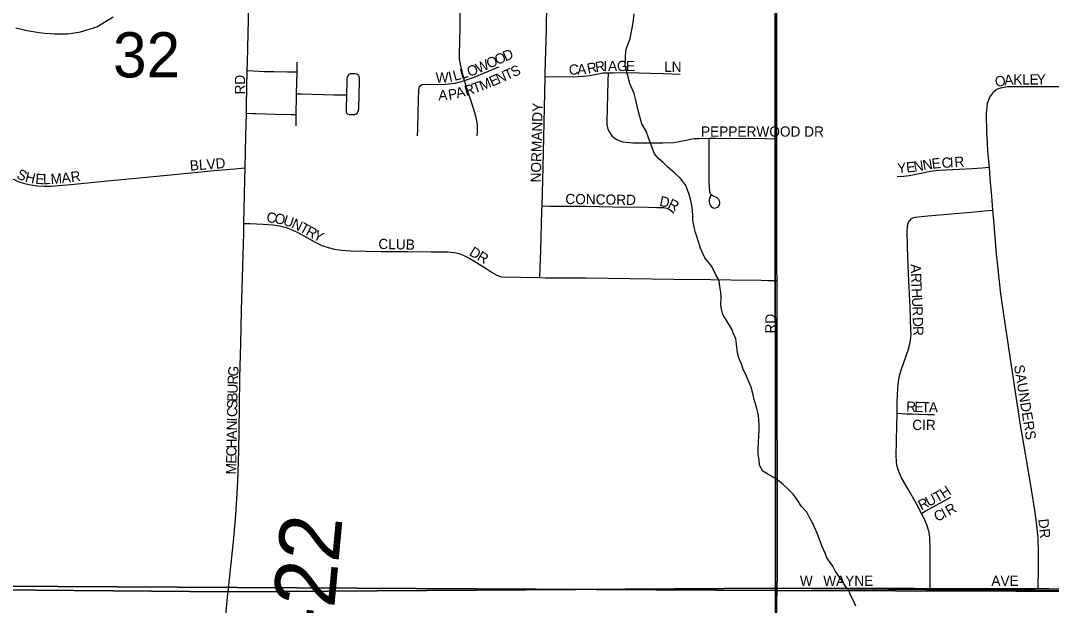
# Model space of a CAD drawing. Extents: x 1985906 to 2360102, y 891258 to 1222054.
# Drawn here: x 2116115 to 2121160, y 1025429 to 1028293 of the extents above; entities that cross this region are included whole.
import ezdxf

# ---------------------------------------------------------------- set-up
doc = ezdxf.new("R2010")
doc.units = 0
for name, color, linetype in [('GM_X_City_Street', 7, 'Continuous'), ('GM_X_City_Street_Text', 7, 'Continuous'), ('GM_X_County_Road', 7, 'Continuous'), ('GM_X_County_Road_Text', 7, 'Continuous'), ('GM_X_Minor_River', 7, 'Continuous'), ('GM_X_Section', 7, 'Continuous'), ('GM_X_Section_Text', 7, 'Continuous'), ('GM_X_Township', 7, 'Continuous')]:
    doc.layers.add(name, color=color, linetype=linetype)

msp = doc.modelspace()

# ---------------------------------------------------------------- linework, layer by layer
at = {"layer": 'GM_X_City_Street'}
for points in [[(2117224.8, 1028047.6), (2117225.7, 1028089.5), (2117232.1, 1028368.3)], [(2118288.4, 1027999.7), (2118280.1, 1028029.3), (2118265.1, 1028093.3), (2118264, 1028109.6), (2118263.8, 1028125.9), (2118266, 1028257.5), (2118267.4, 1028323.2), (2118268.2, 1028359.1)], [(2118682.4, 1028018.6), (2118682.9, 1028037.1), (2118688.6, 1028250.7), (2118690.9, 1028373.3)], [(2119816.1, 1027714.3), (2119816.8, 1028045.9), (2119816.2, 1028308.5), (2119816.1, 1028346.4)], [(2117468.7, 1028041.2), (2117469.7, 1028089.2)], [(2118288.4, 1027999.7), (2118335.4, 1028015.5), (2118456.3, 1028065.7)], [(2117220.5, 1027839), (2117221.2, 1027876), (2117224.8, 1028047.6)], [(2117224.8, 1028047.6), (2117255.8, 1028046.2), (2117305.4, 1028043.8), (2117355.1, 1028042.9), (2117421.2, 1028041.8), (2117437.7, 1028041.6), (2117468.7, 1028041.2)], [(2117466.5, 1027934.5), (2117468.7, 1028041.2)], [(2117466.5, 1027934.5), (2117489.8, 1027933.8), (2117648.5, 1027929.4), (2117710.8, 1027928.2), (2117708, 1027856.3), (2117708.7, 1027846.4), (2117711.1, 1027840.8), (2117716.1, 1027836.3), (2117723.9, 1027833.3), (2117738.7, 1027832.3), (2117750.9, 1027832.9), (2117756.8, 1027834.5), (2117762.7, 1027839.5), (2117766.7, 1027846.2), (2117769.2, 1027854.5), (2117770.2, 1027862.2), (2117772.9, 1027929.3), (2117774.5, 1027994.1), (2117774.3, 1028011.1), (2117773.2, 1028019.6), (2117769.5, 1028024.6), (2117766.1, 1028027.7), (2117760.9, 1028030.7), (2117751.7, 1028032.1), (2117738.2, 1028032.4), (2117729.1, 1028031.1), (2117722.1, 1028028.5), (2117717, 1028022.7), (2117714.8, 1028019), (2117713.1, 1028014.6), (2117712.4, 1028010.3), (2117712.1, 1027998.1), (2117710.8, 1027928.2)], [(2118667.7, 1027385.7), (2118672.6, 1027576.7), (2118681.3, 1027938.4), (2118682.4, 1028018.6)], [(2118682.4, 1028018.6), (2118705.4, 1028017.7), (2118721.8, 1028018.1), (2118820.1, 1028017.6), (2118869.1, 1028020), (2118901.7, 1028023.3), (2118933.8, 1028031), (2118965.3, 1028036.2), (2118990.7, 1028036.5)], [(2118990.7, 1028036.5), (2118989.6, 1027994.3), (2118984.4, 1027798.7), (2118985.2, 1027782.9), (2118987.9, 1027767.5), (2118992.8, 1027754.9), (2119000.1, 1027740.8), (2119009.3, 1027728.3), (2119020.7, 1027718.2), (2119033.8, 1027709.9), (2119048.2, 1027703.5), (2119063, 1027699.5), (2119078.6, 1027696.7), (2119111.6, 1027694.4), (2119258.8, 1027693.3), (2119311.7, 1027695.4), (2119338.6, 1027699.9), (2119387.4, 1027710.7), (2119411.9, 1027714.4), (2119436.8, 1027715.3), (2119485.5, 1027716.2)], [(2118990.7, 1028036.5), (2119015.3, 1028036.9), (2119080.8, 1028037.8), (2119261.1, 1028033.7), (2119342.9, 1028030.2)], [(2118058.5, 1027728), (2118059.4, 1027758.8), (2118060.5, 1027840.8), (2118062.2, 1027905.2), (2118063.7, 1027954), (2118068.3, 1027969.5), (2118080.2, 1027979.9), (2118096.3, 1027981.7), (2118145.1, 1027979.1), (2118193.9, 1027980.7), (2118226.2, 1027983.9), (2118242.3, 1027986.8), (2118273.7, 1027994.8), (2118288.4, 1027999.7)], [(2118350.6, 1027727.8), (2118351.4, 1027744.2), (2118352.1, 1027777.1), (2118350.3, 1027793.4), (2118346.9, 1027809.4), (2118338.2, 1027840.9), (2118323.3, 1027887.8), (2118297.9, 1027966), (2118288.4, 1027999.7)], [(2120857, 1027574.4), (2120849.9, 1027653.7), (2120847.4, 1027696.3), (2120844.7, 1027743.2), (2120843.7, 1027772.4), (2120842.5, 1027805.4), (2120843.6, 1027838), (2120846.1, 1027870.8), (2120848.5, 1027887), (2120852.1, 1027900.9), (2120858.7, 1027917.7), (2120868.1, 1027931.2), (2120875.5, 1027941.7), (2120888.5, 1027953.3)], [(2120888.5, 1027953.3), (2120897.9, 1027959.2), (2120912.6, 1027963.7), (2120928.7, 1027967.3), (2120945, 1027969.1), (2120977.8, 1027970), (2121076.6, 1027969.5), (2121203.9, 1027969.4), (2121245.3, 1027969.4)], [(2117464.8, 1027833.1), (2117466.3, 1027924.9), (2117466.5, 1027934.5)], [(2117214.4, 1027571.9), (2117218.2, 1027728), (2117220.5, 1027839)], [(2117220.5, 1027839), (2117251.5, 1027837.8), (2117267.3, 1027837.2), (2117362.2, 1027834.1), (2117441.3, 1027833.3), (2117464.8, 1027833.1)], [(2117463.8, 1027776.9), (2117464.8, 1027833.1)], [(2119493.8, 1027436.9), (2119490, 1027428.7), (2119486.8, 1027421.3), (2119485.5, 1027415.7), (2119484.8, 1027410.1), (2119486.3, 1027396), (2119489.7, 1027388.1), (2119494.6, 1027381.6), (2119501.6, 1027376.5), (2119508.9, 1027374), (2119518.8, 1027374.9), (2119526, 1027378.5), (2119531.8, 1027382.1), (2119535.6, 1027388.3), (2119537.9, 1027395.1), (2119537.6, 1027402.4), (2119535.8, 1027409.2), (2119532, 1027416.3), (2119527.6, 1027421.2), (2119520.8, 1027426.2), (2119504.7, 1027432.7), (2119498, 1027437.2), (2119493.5, 1027441.2), (2119491.5, 1027443.4), (2119489.6, 1027447.5), (2119488.4, 1027451.7), (2119486, 1027502.1), (2119485.6, 1027680.2), (2119485.5, 1027716.2)], [(2119485.5, 1027716.2), (2119517.7, 1027716), (2119762.8, 1027715.2), (2119816.1, 1027714.3)], [(2119817.7, 1027020), (2119817.4, 1027077.5), (2119817, 1027504.1), (2119816.4, 1027668.3), (2119816.1, 1027714.3)], [(2115878.5, 1027387), (2115908, 1027410.9), (2115976.4, 1027478.3), (2116008.4, 1027515.9), (2116022.9, 1027526.7), (2116041.1, 1027530.6), (2116058.7, 1027525.9), (2116103.1, 1027504.7), (2116133.8, 1027494.8), (2116165.5, 1027487.8), (2116197.6, 1027483.6), (2116230.1, 1027481.8), (2116262.6, 1027482.5), (2116360.6, 1027490.5), (2116540.5, 1027507.9), (2116851, 1027538), (2117063.4, 1027558.2), (2117161.7, 1027567.1), (2117214.4, 1027571.9)], [(2117208.3, 1027299.5), (2117213, 1027514.4), (2117214.4, 1027571.9)], [(2120405.9, 1027529.3), (2120437.4, 1027530.5), (2120464.4, 1027534), (2120505.2, 1027541.8), (2120531.1, 1027547.4), (2120551.1, 1027551.7), (2120568.7, 1027554.8), (2120594.6, 1027557.9), (2120612.9, 1027560), (2120644.2, 1027562.2), (2120708.8, 1027564.7), (2120773.3, 1027567.7), (2120821.5, 1027571.6), (2120857, 1027574.4)], [(2120874, 1027364.3), (2120868.5, 1027432), (2120861.5, 1027518.8), (2120857, 1027574.4)], [(2118657.4, 1027034.1), (2118658.6, 1027084.9), (2118661.7, 1027166.2), (2118667.2, 1027362.7), (2118667.7, 1027385.7)], [(2118667.7, 1027385.7), (2118706.2, 1027384.4), (2118883.8, 1027383.1), (2119013.7, 1027380.4), (2119188.7, 1027379.1), (2119229.2, 1027377.7), (2119263.1, 1027377.1), (2119278.8, 1027373.2), (2119293.8, 1027366), (2119312.1, 1027351.6)], [(2120404.9, 1026369.6), (2120405.9, 1026425.2), (2120408.1, 1026490.4), (2120411.3, 1026522.9), (2120417.5, 1026554.8), (2120426.2, 1026586.3), (2120459.5, 1026678.5), (2120468.1, 1026709.9), (2120471, 1026726), (2120472.8, 1026742.2), (2120473.4, 1026758.6), (2120473, 1026774.2), (2120468.9, 1026888.6), (2120461.7, 1027051.9), (2120456.9, 1027182.4), (2120454.8, 1027263.9), (2120455.8, 1027280.2), (2120458.5, 1027296.3), (2120464.8, 1027311.3), (2120470.1, 1027317.6), (2120476.1, 1027322.9), (2120484.8, 1027328), (2120494.4, 1027329.7), (2120507.4, 1027330.8), (2120556, 1027336.2), (2120669.8, 1027345.9), (2120767.4, 1027354.9), (2120832.5, 1027360.6), (2120874, 1027364.3)], [(2121096.2, 1025511.8), (2121096.4, 1025532), (2121097.3, 1025593.7), (2121097, 1025689.8), (2121095, 1025755.4), (2121091.4, 1025804.5), (2121081.2, 1025885.9), (2121054.5, 1026046.2), (2121027.2, 1026209.2), (2121008.3, 1026322.7), (2120983.4, 1026484.9), (2120928.6, 1026841.5), (2120912.8, 1026954.9), (2120891.8, 1027150.7), (2120878, 1027314.3), (2120874, 1027364.3)], [(2117175.6, 1025975.7), (2117175.8, 1025978), (2117179.1, 1026035.8), (2117183.9, 1026183.7), (2117187.2, 1026397.3), (2117189, 1026545.1), (2117193.1, 1026709.3), (2117197.1, 1026873.7), (2117207.3, 1027251.6), (2117208.3, 1027299.5)], [(2117208.3, 1027299.5), (2117237.5, 1027298.2), (2117302.7, 1027295.5), (2117349.5, 1027292), (2117382.2, 1027287.5), (2117415.7, 1027279.3), (2117448.4, 1027266.6), (2117475.3, 1027252.9), (2117560.8, 1027205.5), (2117590.3, 1027191.7), (2117620.8, 1027180.6), (2117652.4, 1027172.6), (2117684.6, 1027167.8), (2117733.3, 1027164.6), (2117880, 1027161.8), (2118010.4, 1027161.7), (2118124.6, 1027160.9), (2118206.2, 1027159.4), (2118222.5, 1027158.4), (2118238.6, 1027156.4), (2118254.6, 1027153.1), (2118270.2, 1027148.4), (2118285.3, 1027142.4), (2118314.5, 1027127.8), (2118384.3, 1027085.5), (2118423.3, 1027058.7), (2118446.8, 1027045.1), (2118469.5, 1027037.8)], [(2118469.5, 1027037.8), (2118657.4, 1027034.1)], [(2118657.4, 1027034.1), (2118685, 1027033.6), (2118882.7, 1027032.1), (2119311, 1027026.5), (2119492.2, 1027024.1), (2119591.1, 1027023), (2119739.5, 1027020.8), (2119772.5, 1027019.8), (2119817.7, 1027020)], [(2119819.2, 1025773.1), (2119819.2, 1025911.8), (2119819.5, 1026125.2), (2119818.9, 1026355.1), (2119818.5, 1026601.4), (2119817.7, 1027020)], [(2120524.3, 1025879.2), (2120500.1, 1025926.5), (2120459.3, 1025997.4), (2120426.8, 1026054.1), (2120413.2, 1026083.7), (2120408.1, 1026099.2), (2120404.4, 1026115), (2120402.1, 1026131.2), (2120400.7, 1026163.8), (2120401.5, 1026229.1), (2120403.8, 1026310.8), (2120404.9, 1026369.6)], [(2120404.9, 1026369.6), (2120447.5, 1026367.5), (2120478.8, 1026366), (2120509.9, 1026365), (2120556.4, 1026364.1), (2120587.7, 1026363)], [(2120524.3, 1025879.2), (2120542.7, 1025889.5), (2120582.5, 1025911.9), (2120631.6, 1025938.9), (2120668.3, 1025959.1)], [(2120566.9, 1025511.9), (2120566.9, 1025531.4), (2120567, 1025565.3), (2120567, 1025594), (2120567.1, 1025628.7), (2120567.1, 1025657.3), (2120567.1, 1025695.1), (2120567, 1025725.9), (2120566.1, 1025744.2), (2120565.2, 1025760.7), (2120563.2, 1025776.6), (2120559.8, 1025792.6), (2120550.3, 1025823.8), (2120537.3, 1025853.8), (2120524.3, 1025879.2)], [(2119819, 1025514.2), (2119819.1, 1025569.1), (2119819.3, 1025714.7), (2119819.2, 1025773.1)], [(2119809.9, 1025114.6), (2119818.9, 1025512.3), (2119819, 1025514.2)], [(2119819, 1025514.2), (2119858.7, 1025513.7), (2119920.5, 1025513.1), (2120084.1, 1025513.4), (2120099.5, 1025513.4), (2120182.4, 1025513.3), (2120264.3, 1025513.5), (2120362.7, 1025512.6), (2120493.5, 1025512.2), (2120566.9, 1025511.9)], [(2120566.9, 1025511.9), (2120672.6, 1025511.6), (2120983.5, 1025511.8), (2121096.2, 1025511.8)], [(2121096.2, 1025511.8), (2121147.2, 1025511.8), (2121376.6, 1025510.5), (2121494.8, 1025510.1)]]:
    msp.add_lwpolyline(points, dxfattribs=at)
at = {"layer": 'GM_X_County_Road'}
for points in [[(2117129.6, 1025485.7), (2117130.5, 1025495.1), (2117159.1, 1025757.2), (2117169.3, 1025872.3), (2117175.6, 1025975.7)], [(2117085.8, 1024947.1), (2117090.3, 1025035.6), (2117110.6, 1025281.9), (2117129.6, 1025485.7)]]:
    msp.add_lwpolyline(points, dxfattribs=at)
at = {"layer": 'GM_X_Minor_River'}
for points in [[(2116091.7, 1028256.8), (2116146.1, 1028243.5), (2116206.5, 1028234.2), (2116234.6, 1028230.6), (2116280.8, 1028227.2), (2116345.1, 1028228.1), (2116369.2, 1028230.4), (2116409.2, 1028236.9), (2116435.2, 1028245.3), (2116489.2, 1028262.1), (2116517.1, 1028280.5), (2116568.9, 1028311.3)], [(2119726.7, 1026223.4), (2119728.2, 1026261.5), (2119729.9, 1026283.6), (2119729.6, 1026311.7), (2119727, 1026357.8), (2119718.5, 1026393.8), (2119708, 1026429.8), (2119699.5, 1026465.7), (2119691, 1026497.7), (2119676.5, 1026531.6), (2119664.1, 1026559.5), (2119651.8, 1026583.4), (2119645.4, 1026607.4), (2119630.9, 1026641.3), (2119624.6, 1026665.3), (2119620, 1026707.4), (2119615.7, 1026733.4), (2119605.3, 1026759.3), (2119597, 1026781.3), (2119568.3, 1026827), (2119551.9, 1026852.9), (2119545.5, 1026878.8), (2119543.2, 1026900.9), (2119544.7, 1026939), (2119542.4, 1026961), (2119538, 1026991.1), (2119533.7, 1027019.1), (2119517.2, 1027051), (2119498.6, 1027088.8), (2119463.9, 1027130.5), (2119443.2, 1027178.3), (2119434.9, 1027204.3), (2119418.2, 1027254.2), (2119411.8, 1027280.2), (2119405.3, 1027316.2), (2119405, 1027340.3), (2119402.5, 1027380.4), (2119393.9, 1027418.3), (2119387.6, 1027440.3), (2119371, 1027484.2), (2119346.5, 1027518), (2119318, 1027545.7), (2119283.5, 1027575.3), (2119261.1, 1027597.1), (2119238.8, 1027614.8), (2119218.3, 1027640.6), (2119205.9, 1027670.6), (2119189.2, 1027718.5), (2119176.8, 1027750.4), (2119156.2, 1027786.2), (2119147.8, 1027816.2), (2119137.3, 1027852.2), (2119126.6, 1027902.2), (2119118.1, 1027936.1), (2119097.4, 1027984), (2119074.2, 1028071.9), (2119075.6, 1028120.1), (2119079.2, 1028152.2), (2119098.6, 1028204.6), (2119108, 1028254.9), (2119113.6, 1028283), (2119119.1, 1028325.2)], [(2120202.9, 1025425.5), (2120190.5, 1025453.4), (2120178.2, 1025475.3), (2120169.8, 1025501.3), (2120151.5, 1025525.1), (2120137.1, 1025549), (2120104.4, 1025594.7), (2120090, 1025620.6), (2120061.3, 1025662.3), (2120053, 1025684.2), (2120036.5, 1025720.1), (2120026, 1025752.1), (2120013.6, 1025782), (2119992.9, 1025829.9), (2119978.5, 1025855.7), (2119964, 1025885.6), (2119935.5, 1025915.3), (2119921.2, 1025939.2), (2119896.6, 1025973), (2119874.2, 1025996.8), (2119847.8, 1026020.5), (2119823.5, 1026040.2), (2119799.2, 1026055.9), (2119772.9, 1026071.6), (2119748.6, 1026085.3), (2119732.1, 1026115.2), (2119729.8, 1026141.2), (2119725.4, 1026169.2), (2119725.1, 1026195.3), (2119726.7, 1026223.4)]]:
    msp.add_lwpolyline(points, dxfattribs=at)
at = {"layer": 'GM_X_Section'}
for points in [[(2119807.2, 1030846.8), (2119810.6, 1025501.6), (2114539.2, 1025530.7), (2114421.7, 1030873.2)], [(2125066.6, 1030831.6), (2125102, 1025486.6), (2119810.6, 1025501.6), (2119807.2, 1030846.8)], [(2114539.2, 1025530.7), (2119810.6, 1025501.6), (2119792.3, 1020106.2), (2114408.8, 1020130.7), (2114411.1, 1025533.9)], [(2119810.6, 1025501.6), (2125102, 1025486.6), (2125107.5, 1020101.4), (2119792.3, 1020106.2)]]:
    msp.add_lwpolyline(points, close=True, dxfattribs=at)
at = {"layer": 'GM_X_Township'}
for points in [[(2121478, 1025500.5), (2121077.9, 1025503.4), (2120547.1, 1025507.1), (2119801.8, 1025512.5), (2117132.9, 1025494.3), (2115243.5, 1025511.4), (2114688.2, 1025513.9), (2114485.4, 1025515.7), (2114232.2, 1025515), (2112790.1, 1025510.5), (2112030.8, 1025508.2)], [(2112030.8, 1025508.2), (2112790.1, 1025510.5), (2114232.2, 1025515), (2114485.4, 1025515.7), (2114688.2, 1025513.9), (2115243.5, 1025511.4), (2117132.9, 1025494.3), (2119801.8, 1025512.5), (2120547.1, 1025507.1), (2121077.9, 1025503.4), (2121478, 1025500.5)]]:
    msp.add_lwpolyline(points, dxfattribs=at)

# ---------------------------------------------------------------- texts
at = {"layer": 'GM_X_City_Street_Text'}
for s, rotation, p in [('O', 23.8535, (2118408.4, 1028056.2)), ('O', 23.8561, (2118448.7, 1028074)), ('D', 23.8711, (2118488.9, 1028091.8)), ('L', 15.8602, (2118273.6, 1028006.2)), ('O', 19.4532, (2118310.7, 1028016.9)), ('W', 23.826, (2118356.1, 1028033.1)), ('T', 23.7584, (2118495.1, 1028000.2)), ('S', 23.7545, (2118527.4, 1028014.4)), ('C', 0.2914, (2118798.6, 1028027.9)), ('A', 2.9865, (2118840.8, 1028028.2)), ('R', 12.0063, (2118893.2, 1028031.6)), ('R', 8.0151, (2118931, 1028039.7)), ('I', 0.6558, (2118968.6, 1028045.1)), ('A', 0.2404, (2118990.5, 1028045.3)), ('G', 0, (2119034.4, 1028045.5)), ('E', 0, (2119078.4, 1028045.5)), ('LN', 0, (2119264.9, 1028041.1)), ('RD', 90, (2117213.9, 1027930.5)), ('W', 1.6983, (2118147.7, 1027988.3)), ('I', 12.7448, (2118215.3, 1027991.3)), ('L', 15.3447, (2118239.2, 1027996.8)), ('M', 22.266, (2118372.4, 1027947.8)), ('E', 23.5566, (2118422.4, 1027968.3)), ('N', 23.7378, (2118454.8, 1027982.5)), ('O', 13.1404, (2120890.4, 1027966)), ('A', 4.8362, (2120931.4, 1027975.7)), ('K', 0.1967, (2120974.2, 1027979.3)), ('L', 0, (2121018.1, 1027979.5)), ('E', 0, (2121053.3, 1027979.5)), ('Y', 0, (2121088.5, 1027979.5)), ('A', 1.6175, (2118160.9, 1027902.3)), ('P', 9.6819, (2118212.5, 1027904.3)), ('A', 15.2763, (2118252.4, 1027911.4)), ('R', 16.176, (2118295.7, 1027923.2)), ('T', 19.4262, (2118336.7, 1027935.2)), ('NORMANDY', 88.6023, (2118661.5, 1027499.5)), ('PEPPERWOOD DR', 0, (2119445.3, 1027724.3)), ('BLVD', 4.5131, (2116945.5, 1027557.1)), ('E', 5.5692, (2120451.9, 1027548.2)), ('N', 9.1314, (2120490.3, 1027552)), ('N', 10.0212, (2120534.6, 1027559.1)), ('E', 5.5543, (2120576.9, 1027566.6)), ('C', 2.94, (2120624.5, 1027570.8)), ('I', 3.1323, (2120664.3, 1027572.8)), ('R', 4.8045, (2120687.8, 1027574.1)), ('S', 335.0235, (2116091.7, 1027523)), ('H', 346.8361, (2116134.3, 1027504.5)), ('R', 8.2326, (2116364.1, 1027500.9)), ('Y', 5.5823, (2120408.2, 1027543.9)), ('E', 356.9366, (2116186.6, 1027493.1)), ('L', 0.874, (2116225.5, 1027491.2)), ('M', 4.447, (2116264.1, 1027491.8)), ('A', 5.9144, (2116318.2, 1027496.1)), ('CONCORD', 359.1567, (2118781.2, 1027394.3)), ('D', 348.3128, (2119239.3, 1027385.5)), ('R', 334.13, (2119279.3, 1027377.6)), ('C', 352.0571, (2117316.7, 1027306.3)), ('O', 350.2484, (2117355.5, 1027300.9)), ('U', 341.8277, (2117397, 1027293.9)), ('N', 334.476, (2117437.2, 1027280.8)), ('T', 331.5956, (2117476.3, 1027262.1)), ('R', 331.3004, (2117507.2, 1027245.4)), ('Y', 332.3874, (2117542.9, 1027225.9)), ('CLUB', 358.7511, (2117866.1, 1027174.3)), ('D', 328.9931, (2118307.1, 1027146)), ('R', 330.1685, (2118345.7, 1027122.8)), ('A', 272.3063, (2120471.1, 1027099.3)), ('R', 272.2955, (2120472.9, 1027055.3)), ('T', 272.3028, (2120474.5, 1027015.8)), ('H', 272.2954, (2120475.9, 1026980.6)), ('U', 272.3036, (2120477.7, 1026936.6)), ('RD', 90, (2119809.9, 1026760.1)), ('R', 272.3076, (2120479.4, 1026892.7)), ('D', 272.2983, (2120481.6, 1026839.9)), ('R', 271.4694, (2120483.3, 1026796.1)), ('G', 85.7672, (2117179.4, 1026548.3)), ('SAUNDERS', 279.337, (2120977.1, 1026602.9)), ('R', 88.1297, (2117178.1, 1026509.2)), ('U', 88.929, (2117177.3, 1026465.4)), ('B', 88.9311, (2117176.6, 1026425.8)), ('C', 88.9314, (2117175.2, 1026351)), ('S', 88.9209, (2117175.9, 1026390.6)), ('R', 357.7409, (2120448.9, 1026377.9)), ('E', 357.7318, (2120488.5, 1026376.3)), ('T', 358.153, (2120524, 1026374.9)), ('A', 359.6437, (2120560.6, 1026373.8)), ('I', 88.9295, (2117174.8, 1026329)), ('N', 88.9286, (2117173.9, 1026285)), ('CIR', 0, (2120479.3, 1026287.5)), ('H', 88.918, (2117172.3, 1026197)), ('A', 88.9286, (2117173.1, 1026241)), ('C', 88.9314, (2117171.5, 1026157.4)), ('E', 88.927, (2117170.9, 1026122.3)), ('M', 88.9253, (2117169.9, 1026069.5)), ('T', 28.2978, (2120599.6, 1025931.1)), ('H', 32.9027, (2120634.3, 1025950)), ('R', 26.6574, (2120523.5, 1025892.9)), ('U', 26.6432, (2120558.9, 1025910.7)), ('C', 25.1585, (2120599.7, 1025837.1)), ('I', 26.4499, (2120636.7, 1025854.5)), ('R', 30.424, (2120659.7, 1025866.1)), ('DR', 276.0114, (2121095.9, 1025850.2)), ('W', 0, (2119929.3, 1025524.3)), ('WAYNE', 0, (2120043.7, 1025524.3)), ('AVE', 0, (2120866.5, 1025524.3))]:
    msp.add_text(s, height=50, rotation=rotation, dxfattribs=at).set_placement(p)
at = {"layer": 'GM_X_County_Road_Text'}
msp.add_text('C-22', height=300, rotation=84.6569, dxfattribs=at).set_placement((2117610.6, 1024990.2))
at = {"layer": 'GM_X_Section_Text'}
msp.add_text('32', height=221, rotation=0, dxfattribs=at).set_placement((2116567.7, 1028014.4))

doc.saveas('drawing.dxf')
